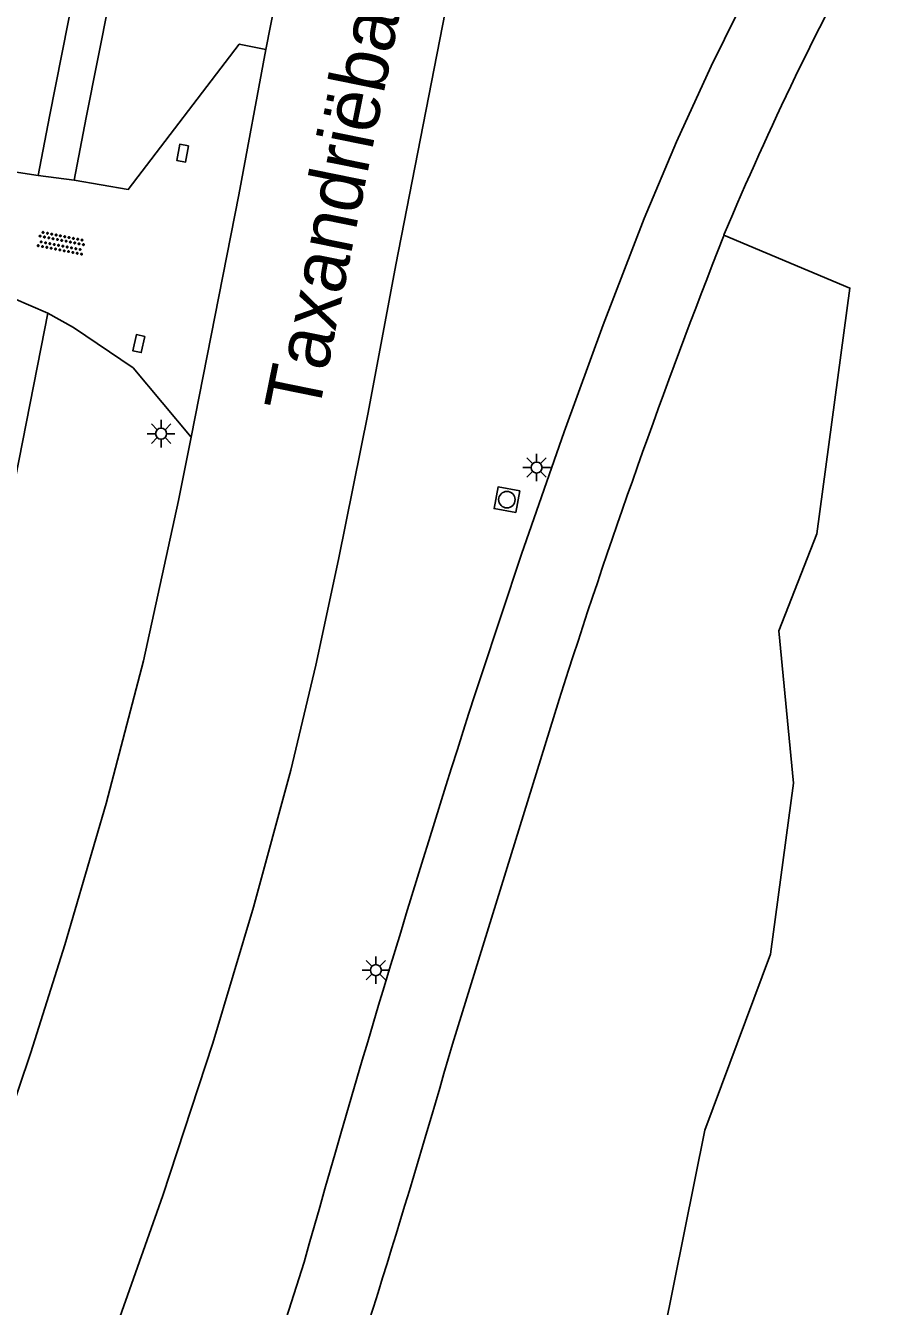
# Model space of a CAD drawing. Extents: x 131000 to 133014, y 396499 to 399001.
# Drawn here: x 131213.1 to 131251.5, y 398044.7 to 398102.8 of the extents above; entities that cross this region are included whole.
import ezdxf

# ---------------------------------------------------------------- set-up
doc = ezdxf.new("R2010")
doc.units = 0
for name, color, linetype in [('gg-anno-openbare ruimte label', 7, 'Continuous'), ('gg-knt-onverhard', 7, 'Continuous'), ('gg-knt-verharding', 7, 'Continuous'), ('gg-knt-verharding nz', 7, 'Continuous'), ('gt-grn-groengrens', 7, 'Continuous'), ('gt-grn-weggrens', 7, 'Continuous'), ('gt-symb-kolk center center', 7, 'Continuous'), ('gt-symb-lichtmast', 7, 'Continuous'), ('gt-symb-overige verharding', 7, 'Continuous'), ('gt-symb-rioolschacht', 7, 'Continuous')]:
    doc.layers.add(name, color=color, linetype=linetype)

# ---------------------------------------------------------------- blocks, each defined once
blk = doc.blocks.new('gt0-KOLKCC')
at = {"layer": 'gt-symb-kolk center center'}
blk.add_lwpolyline([(-0.375, 0.2), (0.375, 0.2), (0.375, -0.2), (-0.375, -0.2)], close=True, dxfattribs=at)
blk = doc.blocks.new('gt0-LMAST')
at = {"layer": 'gt-symb-lichtmast'}
for p, q in [((-0.005, 0.246), (-0.005, 0.621)), ((-0.182, 0.173), (-0.447, 0.438)), ((0.172, 0.173), (0.437, 0.438)), ((-0.255, -0.004), (-0.63, -0.004)), ((-0.182, -0.181), (-0.447, -0.446)), ((-0.005, -0.254), (-0.005, -0.629)), ((0.437, -0.446), (0.172, -0.181)), ((0.245, -0.004), (0.62, -0.004))]:
    blk.add_line(p, q, dxfattribs=at)
blk.add_circle((-0.005, -0.004), 0.25, dxfattribs=at)
blk = doc.blocks.new('gt0-RS')
at = {"layer": 'gt-symb-rioolschacht'}
blk.add_lwpolyline([(-0.5, -0.5), (0.5, -0.5), (0.5, 0.5), (-0.5, 0.5)], close=True, dxfattribs=at)
blk.add_circle((0, 0), 0.375, dxfattribs=at)
blk = doc.blocks.new('gt0-OVH')
at = {"layer": 'gt-symb-overige verharding'}
for points in [[(-0.972, 0.298), (-0.967, 0.308), (-0.965, 0.319), (-0.966, 0.33), (-0.971, 0.34), (-0.978, 0.348), (-0.988, 0.353), (-0.999, 0.355), (-1.01, 0.354), (-1.02, 0.349), (-1.028, 0.342), (-1.033, 0.332), (-1.035, 0.321), (-1.034, 0.31), (-1.029, 0.3), (-1.022, 0.292), (-1.012, 0.287), (-1.001, 0.285), (-0.99, 0.286), (-0.98, 0.291)], [(-0.872, 0.106), (-0.867, 0.116), (-0.865, 0.126), (-0.866, 0.137), (-0.871, 0.147), (-0.878, 0.156), (-0.888, 0.161), (-0.899, 0.163), (-0.91, 0.162), (-0.92, 0.157), (-0.928, 0.15), (-0.933, 0.14), (-0.935, 0.129), (-0.934, 0.118), (-0.929, 0.108), (-0.922, 0.1), (-0.912, 0.095), (-0.901, 0.092), (-0.89, 0.094), (-0.88, 0.098)], [(-0.772, 0.298), (-0.767, 0.308), (-0.765, 0.319), (-0.766, 0.33), (-0.771, 0.34), (-0.778, 0.348), (-0.788, 0.353), (-0.799, 0.355), (-0.81, 0.354), (-0.82, 0.349), (-0.828, 0.342), (-0.833, 0.332), (-0.835, 0.321), (-0.834, 0.31), (-0.829, 0.3), (-0.822, 0.292), (-0.812, 0.287), (-0.801, 0.285), (-0.79, 0.286), (-0.78, 0.291)], [(-0.672, 0.106), (-0.667, 0.116), (-0.665, 0.126), (-0.666, 0.137), (-0.671, 0.147), (-0.678, 0.156), (-0.688, 0.161), (-0.699, 0.163), (-0.71, 0.162), (-0.72, 0.157), (-0.728, 0.15), (-0.733, 0.14), (-0.735, 0.129), (-0.734, 0.118), (-0.729, 0.108), (-0.722, 0.1), (-0.712, 0.095), (-0.701, 0.092), (-0.69, 0.094), (-0.68, 0.098)], [(-0.572, 0.298), (-0.567, 0.308), (-0.565, 0.319), (-0.566, 0.33), (-0.571, 0.34), (-0.578, 0.348), (-0.588, 0.353), (-0.599, 0.355), (-0.61, 0.354), (-0.62, 0.349), (-0.628, 0.342), (-0.633, 0.332), (-0.635, 0.321), (-0.634, 0.31), (-0.629, 0.3), (-0.622, 0.292), (-0.612, 0.287), (-0.601, 0.285), (-0.59, 0.286), (-0.58, 0.291)], [(-0.472, 0.106), (-0.467, 0.116), (-0.465, 0.126), (-0.466, 0.137), (-0.471, 0.147), (-0.478, 0.156), (-0.488, 0.161), (-0.499, 0.163), (-0.51, 0.162), (-0.52, 0.157), (-0.528, 0.15), (-0.533, 0.14), (-0.535, 0.129), (-0.534, 0.118), (-0.529, 0.108), (-0.522, 0.1), (-0.512, 0.095), (-0.501, 0.092), (-0.49, 0.094), (-0.48, 0.098)], [(-0.372, 0.298), (-0.367, 0.308), (-0.365, 0.319), (-0.366, 0.33), (-0.371, 0.34), (-0.378, 0.348), (-0.388, 0.353), (-0.399, 0.355), (-0.41, 0.354), (-0.42, 0.349), (-0.428, 0.342), (-0.433, 0.332), (-0.435, 0.321), (-0.434, 0.31), (-0.429, 0.3), (-0.422, 0.292), (-0.412, 0.287), (-0.401, 0.285), (-0.39, 0.286), (-0.38, 0.291)], [(-0.272, 0.106), (-0.267, 0.116), (-0.265, 0.126), (-0.266, 0.137), (-0.271, 0.147), (-0.278, 0.156), (-0.288, 0.161), (-0.299, 0.163), (-0.31, 0.162), (-0.32, 0.157), (-0.328, 0.15), (-0.333, 0.14), (-0.335, 0.129), (-0.334, 0.118), (-0.329, 0.108), (-0.322, 0.1), (-0.312, 0.095), (-0.301, 0.092), (-0.29, 0.094), (-0.28, 0.098)], [(-0.172, 0.298), (-0.167, 0.308), (-0.165, 0.319), (-0.166, 0.33), (-0.171, 0.34), (-0.178, 0.348), (-0.188, 0.353), (-0.199, 0.355), (-0.21, 0.354), (-0.22, 0.349), (-0.228, 0.342), (-0.233, 0.332), (-0.235, 0.321), (-0.234, 0.31), (-0.229, 0.3), (-0.222, 0.292), (-0.212, 0.287), (-0.201, 0.285), (-0.19, 0.286), (-0.18, 0.291)], [(-0.072, 0.106), (-0.067, 0.116), (-0.065, 0.126), (-0.066, 0.137), (-0.071, 0.147), (-0.078, 0.156), (-0.088, 0.161), (-0.099, 0.163), (-0.11, 0.162), (-0.12, 0.157), (-0.128, 0.15), (-0.133, 0.14), (-0.135, 0.129), (-0.134, 0.118), (-0.129, 0.108), (-0.122, 0.1), (-0.112, 0.095), (-0.101, 0.092), (-0.09, 0.094), (-0.08, 0.098)], [(0.028, 0.298), (0.033, 0.308), (0.035, 0.319), (0.034, 0.33), (0.029, 0.34), (0.022, 0.348), (0.012, 0.353), (0.001, 0.355), (-0.01, 0.354), (-0.02, 0.349), (-0.028, 0.342), (-0.033, 0.332), (-0.035, 0.321), (-0.034, 0.31), (-0.029, 0.3), (-0.022, 0.292), (-0.012, 0.287), (-0.001, 0.285), (0.01, 0.286), (0.02, 0.291)], [(0.128, 0.106), (0.133, 0.116), (0.135, 0.126), (0.134, 0.137), (0.129, 0.147), (0.122, 0.156), (0.112, 0.161), (0.101, 0.163), (0.09, 0.162), (0.08, 0.157), (0.072, 0.15), (0.067, 0.14), (0.065, 0.129), (0.066, 0.118), (0.071, 0.108), (0.078, 0.1), (0.088, 0.095), (0.099, 0.092), (0.11, 0.094), (0.12, 0.098)], [(0.228, 0.298), (0.233, 0.308), (0.235, 0.319), (0.234, 0.33), (0.229, 0.34), (0.222, 0.348), (0.212, 0.353), (0.201, 0.355), (0.19, 0.354), (0.18, 0.349), (0.172, 0.342), (0.167, 0.332), (0.165, 0.321), (0.166, 0.31), (0.171, 0.3), (0.178, 0.292), (0.188, 0.287), (0.199, 0.285), (0.21, 0.286), (0.22, 0.291)], [(0.328, 0.106), (0.333, 0.116), (0.335, 0.126), (0.334, 0.137), (0.329, 0.147), (0.322, 0.156), (0.312, 0.161), (0.301, 0.163), (0.29, 0.162), (0.28, 0.157), (0.272, 0.15), (0.267, 0.14), (0.265, 0.129), (0.266, 0.118), (0.271, 0.108), (0.278, 0.1), (0.288, 0.095), (0.299, 0.092), (0.31, 0.094), (0.32, 0.098)], [(0.428, 0.298), (0.433, 0.308), (0.435, 0.319), (0.434, 0.33), (0.429, 0.34), (0.422, 0.348), (0.412, 0.353), (0.401, 0.355), (0.39, 0.354), (0.38, 0.349), (0.372, 0.342), (0.367, 0.332), (0.365, 0.321), (0.366, 0.31), (0.371, 0.3), (0.378, 0.292), (0.388, 0.287), (0.399, 0.285), (0.41, 0.286), (0.42, 0.291)], [(0.528, 0.106), (0.533, 0.116), (0.535, 0.126), (0.534, 0.137), (0.529, 0.147), (0.522, 0.156), (0.512, 0.161), (0.501, 0.163), (0.49, 0.162), (0.48, 0.157), (0.472, 0.15), (0.467, 0.14), (0.465, 0.129), (0.466, 0.118), (0.471, 0.108), (0.478, 0.1), (0.488, 0.095), (0.499, 0.092), (0.51, 0.094), (0.52, 0.098)], [(0.628, 0.298), (0.633, 0.308), (0.635, 0.319), (0.634, 0.33), (0.629, 0.34), (0.622, 0.348), (0.612, 0.353), (0.601, 0.355), (0.59, 0.354), (0.58, 0.349), (0.572, 0.342), (0.567, 0.332), (0.565, 0.321), (0.566, 0.31), (0.571, 0.3), (0.578, 0.292), (0.588, 0.287), (0.599, 0.285), (0.61, 0.286), (0.62, 0.291)], [(0.728, 0.106), (0.733, 0.116), (0.735, 0.126), (0.734, 0.137), (0.729, 0.147), (0.722, 0.156), (0.712, 0.161), (0.701, 0.163), (0.69, 0.162), (0.68, 0.157), (0.672, 0.15), (0.667, 0.14), (0.665, 0.129), (0.666, 0.118), (0.671, 0.108), (0.678, 0.1), (0.688, 0.095), (0.699, 0.092), (0.71, 0.094), (0.72, 0.098)], [(0.828, 0.298), (0.833, 0.308), (0.835, 0.319), (0.834, 0.33), (0.829, 0.34), (0.822, 0.348), (0.812, 0.353), (0.801, 0.355), (0.79, 0.354), (0.78, 0.349), (0.772, 0.342), (0.767, 0.332), (0.765, 0.321), (0.766, 0.31), (0.771, 0.3), (0.778, 0.292), (0.788, 0.287), (0.799, 0.285), (0.81, 0.286), (0.82, 0.291)], [(0.928, 0.106), (0.933, 0.116), (0.935, 0.126), (0.934, 0.137), (0.929, 0.147), (0.922, 0.156), (0.912, 0.161), (0.901, 0.163), (0.89, 0.162), (0.88, 0.157), (0.872, 0.15), (0.867, 0.14), (0.865, 0.129), (0.866, 0.118), (0.871, 0.108), (0.878, 0.1), (0.888, 0.095), (0.899, 0.092), (0.91, 0.094), (0.92, 0.098)], [(1.028, 0.298), (1.033, 0.308), (1.035, 0.319), (1.034, 0.33), (1.029, 0.34), (1.022, 0.348), (1.012, 0.353), (1.001, 0.355), (0.99, 0.354), (0.98, 0.349), (0.972, 0.342), (0.967, 0.332), (0.965, 0.321), (0.966, 0.31), (0.971, 0.3), (0.978, 0.292), (0.988, 0.287), (0.999, 0.285), (1.01, 0.286), (1.02, 0.291)], [(-0.972, -0.142), (-0.967, -0.132), (-0.965, -0.121), (-0.966, -0.11), (-0.971, -0.1), (-0.978, -0.092), (-0.988, -0.087), (-0.999, -0.085), (-1.01, -0.086), (-1.02, -0.091), (-1.028, -0.098), (-1.033, -0.108), (-1.035, -0.119), (-1.034, -0.13), (-1.029, -0.14), (-1.022, -0.148), (-1.012, -0.153), (-1.001, -0.155), (-0.99, -0.154), (-0.98, -0.149)], [(-0.872, -0.334), (-0.867, -0.324), (-0.865, -0.314), (-0.866, -0.303), (-0.871, -0.293), (-0.878, -0.284), (-0.888, -0.279), (-0.899, -0.277), (-0.91, -0.278), (-0.92, -0.283), (-0.928, -0.29), (-0.933, -0.3), (-0.935, -0.311), (-0.934, -0.322), (-0.929, -0.332), (-0.922, -0.34), (-0.912, -0.345), (-0.901, -0.348), (-0.89, -0.346), (-0.88, -0.342)], [(-0.772, -0.142), (-0.767, -0.132), (-0.765, -0.121), (-0.766, -0.11), (-0.771, -0.1), (-0.778, -0.092), (-0.788, -0.087), (-0.799, -0.085), (-0.81, -0.086), (-0.82, -0.091), (-0.828, -0.098), (-0.833, -0.108), (-0.835, -0.119), (-0.834, -0.13), (-0.829, -0.14), (-0.822, -0.148), (-0.812, -0.153), (-0.801, -0.155), (-0.79, -0.154), (-0.78, -0.149)], [(-0.672, -0.334), (-0.667, -0.324), (-0.665, -0.314), (-0.666, -0.303), (-0.671, -0.293), (-0.678, -0.284), (-0.688, -0.279), (-0.699, -0.277), (-0.71, -0.278), (-0.72, -0.283), (-0.728, -0.29), (-0.733, -0.3), (-0.735, -0.311), (-0.734, -0.322), (-0.729, -0.332), (-0.722, -0.34), (-0.712, -0.345), (-0.701, -0.348), (-0.69, -0.346), (-0.68, -0.342)], [(-0.572, -0.142), (-0.567, -0.132), (-0.565, -0.121), (-0.566, -0.11), (-0.571, -0.1), (-0.578, -0.092), (-0.588, -0.087), (-0.599, -0.085), (-0.61, -0.086), (-0.62, -0.091), (-0.628, -0.098), (-0.633, -0.108), (-0.635, -0.119), (-0.634, -0.13), (-0.629, -0.14), (-0.622, -0.148), (-0.612, -0.153), (-0.601, -0.155), (-0.59, -0.154), (-0.58, -0.149)], [(-0.472, -0.334), (-0.467, -0.324), (-0.465, -0.314), (-0.466, -0.303), (-0.471, -0.293), (-0.478, -0.284), (-0.488, -0.279), (-0.499, -0.277), (-0.51, -0.278), (-0.52, -0.283), (-0.528, -0.29), (-0.533, -0.3), (-0.535, -0.311), (-0.534, -0.322), (-0.529, -0.332), (-0.522, -0.34), (-0.512, -0.345), (-0.501, -0.348), (-0.49, -0.346), (-0.48, -0.342)], [(-0.372, -0.142), (-0.367, -0.132), (-0.365, -0.121), (-0.366, -0.11), (-0.371, -0.1), (-0.378, -0.092), (-0.388, -0.087), (-0.399, -0.085), (-0.41, -0.086), (-0.42, -0.091), (-0.428, -0.098), (-0.433, -0.108), (-0.435, -0.119), (-0.434, -0.13), (-0.429, -0.14), (-0.422, -0.148), (-0.412, -0.153), (-0.401, -0.155), (-0.39, -0.154), (-0.38, -0.149)], [(-0.272, -0.334), (-0.267, -0.324), (-0.265, -0.314), (-0.266, -0.303), (-0.271, -0.293), (-0.278, -0.284), (-0.288, -0.279), (-0.299, -0.277), (-0.31, -0.278), (-0.32, -0.283), (-0.328, -0.29), (-0.333, -0.3), (-0.335, -0.311), (-0.334, -0.322), (-0.329, -0.332), (-0.322, -0.34), (-0.312, -0.345), (-0.301, -0.348), (-0.29, -0.346), (-0.28, -0.342)], [(-0.172, -0.142), (-0.167, -0.132), (-0.165, -0.121), (-0.166, -0.11), (-0.171, -0.1), (-0.178, -0.092), (-0.188, -0.087), (-0.199, -0.085), (-0.21, -0.086), (-0.22, -0.091), (-0.228, -0.098), (-0.233, -0.108), (-0.235, -0.119), (-0.234, -0.13), (-0.229, -0.14), (-0.222, -0.148), (-0.212, -0.153), (-0.201, -0.155), (-0.19, -0.154), (-0.18, -0.149)], [(-0.072, -0.334), (-0.067, -0.324), (-0.065, -0.314), (-0.066, -0.303), (-0.071, -0.293), (-0.078, -0.284), (-0.088, -0.279), (-0.099, -0.277), (-0.11, -0.278), (-0.12, -0.283), (-0.128, -0.29), (-0.133, -0.3), (-0.135, -0.311), (-0.134, -0.322), (-0.129, -0.332), (-0.122, -0.34), (-0.112, -0.345), (-0.101, -0.348), (-0.09, -0.346), (-0.08, -0.342)], [(0.028, -0.142), (0.033, -0.132), (0.035, -0.121), (0.034, -0.11), (0.029, -0.1), (0.022, -0.092), (0.012, -0.087), (0.001, -0.085), (-0.01, -0.086), (-0.02, -0.091), (-0.028, -0.098), (-0.033, -0.108), (-0.035, -0.119), (-0.034, -0.13), (-0.029, -0.14), (-0.022, -0.148), (-0.012, -0.153), (-0.001, -0.155), (0.01, -0.154), (0.02, -0.149)], [(0.128, -0.334), (0.133, -0.324), (0.135, -0.314), (0.134, -0.303), (0.129, -0.293), (0.122, -0.284), (0.112, -0.279), (0.101, -0.277), (0.09, -0.278), (0.08, -0.283), (0.072, -0.29), (0.067, -0.3), (0.065, -0.311), (0.066, -0.322), (0.071, -0.332), (0.078, -0.34), (0.088, -0.345), (0.099, -0.348), (0.11, -0.346), (0.12, -0.342)], [(0.228, -0.142), (0.233, -0.132), (0.235, -0.121), (0.234, -0.11), (0.229, -0.1), (0.222, -0.092), (0.212, -0.087), (0.201, -0.085), (0.19, -0.086), (0.18, -0.091), (0.172, -0.098), (0.167, -0.108), (0.165, -0.119), (0.166, -0.13), (0.171, -0.14), (0.178, -0.148), (0.188, -0.153), (0.199, -0.155), (0.21, -0.154), (0.22, -0.149)], [(0.328, -0.334), (0.333, -0.324), (0.335, -0.314), (0.334, -0.303), (0.329, -0.293), (0.322, -0.284), (0.312, -0.279), (0.301, -0.277), (0.29, -0.278), (0.28, -0.283), (0.272, -0.29), (0.267, -0.3), (0.265, -0.311), (0.266, -0.322), (0.271, -0.332), (0.278, -0.34), (0.288, -0.345), (0.299, -0.348), (0.31, -0.346), (0.32, -0.342)], [(0.428, -0.142), (0.433, -0.132), (0.435, -0.121), (0.434, -0.11), (0.429, -0.1), (0.422, -0.092), (0.412, -0.087), (0.401, -0.085), (0.39, -0.086), (0.38, -0.091), (0.372, -0.098), (0.367, -0.108), (0.365, -0.119), (0.366, -0.13), (0.371, -0.14), (0.378, -0.148), (0.388, -0.153), (0.399, -0.155), (0.41, -0.154), (0.42, -0.149)], [(0.528, -0.334), (0.533, -0.324), (0.535, -0.314), (0.534, -0.303), (0.529, -0.293), (0.522, -0.284), (0.512, -0.279), (0.501, -0.277), (0.49, -0.278), (0.48, -0.283), (0.472, -0.29), (0.467, -0.3), (0.465, -0.311), (0.466, -0.322), (0.471, -0.332), (0.478, -0.34), (0.488, -0.345), (0.499, -0.348), (0.51, -0.346), (0.52, -0.342)], [(0.628, -0.142), (0.633, -0.132), (0.635, -0.121), (0.634, -0.11), (0.629, -0.1), (0.622, -0.092), (0.612, -0.087), (0.601, -0.085), (0.59, -0.086), (0.58, -0.091), (0.572, -0.098), (0.567, -0.108), (0.565, -0.119), (0.566, -0.13), (0.571, -0.14), (0.578, -0.148), (0.588, -0.153), (0.599, -0.155), (0.61, -0.154), (0.62, -0.149)], [(0.728, -0.334), (0.733, -0.324), (0.735, -0.314), (0.734, -0.303), (0.729, -0.293), (0.722, -0.284), (0.712, -0.279), (0.701, -0.277), (0.69, -0.278), (0.68, -0.283), (0.672, -0.29), (0.667, -0.3), (0.665, -0.311), (0.666, -0.322), (0.671, -0.332), (0.678, -0.34), (0.688, -0.345), (0.699, -0.348), (0.71, -0.346), (0.72, -0.342)], [(0.828, -0.142), (0.833, -0.132), (0.835, -0.121), (0.834, -0.11), (0.829, -0.1), (0.822, -0.092), (0.812, -0.087), (0.801, -0.085), (0.79, -0.086), (0.78, -0.091), (0.772, -0.098), (0.767, -0.108), (0.765, -0.119), (0.766, -0.13), (0.771, -0.14), (0.778, -0.148), (0.788, -0.153), (0.799, -0.155), (0.81, -0.154), (0.82, -0.149)], [(0.928, -0.334), (0.933, -0.324), (0.935, -0.314), (0.934, -0.303), (0.929, -0.293), (0.922, -0.284), (0.912, -0.279), (0.901, -0.277), (0.89, -0.278), (0.88, -0.283), (0.872, -0.29), (0.867, -0.3), (0.865, -0.311), (0.866, -0.322), (0.871, -0.332), (0.878, -0.34), (0.888, -0.345), (0.899, -0.348), (0.91, -0.346), (0.92, -0.342)], [(1.028, -0.142), (1.033, -0.132), (1.035, -0.121), (1.034, -0.11), (1.029, -0.1), (1.022, -0.092), (1.012, -0.087), (1.001, -0.085), (0.99, -0.086), (0.98, -0.091), (0.972, -0.098), (0.967, -0.108), (0.965, -0.119), (0.966, -0.13), (0.971, -0.14), (0.978, -0.148), (0.988, -0.153), (0.999, -0.155), (1.01, -0.154), (1.02, -0.149)]]:
    blk.add_lwpolyline(points, close=True, dxfattribs=at)

msp = doc.modelspace()

# ---------------------------------------------------------------- linework, layer by layer
at = {"layer": 'gg-knt-onverhard'}
msp.add_line((131213.923, 398088.935), (131214.077, 398089.714), dxfattribs=at)
for points in [[(131214.151, 398098.627), (131216.991, 398113), (131234.331, 398194.85), (131234.331, 398201.251)], [(131235.959, 398195.327), (131235.161, 398192.13), (131218.421, 398111.68), (131215.823, 398098.579)], [(131213.923, 398088.935), (131211.261, 398075.47), (131202.791, 398039.03), (131197.351, 398020.9), (131193.888, 398008.893)]]:
    msp.add_lwpolyline(points, dxfattribs=at)
at = {"layer": 'gg-knt-verharding'}
for p, q in [((131244.717, 398093.194), (131244.742, 398093.257)), ((131244.755, 398093.291), (131244.742, 398093.257)), ((131232.43, 398056.565), (131237.269, 398072.192))]:
    msp.add_line(p, q, dxfattribs=at)
for points in [[(131223.966, 398101.668), (131227.173, 398117.94), (131230.853, 398135.469)], [(131168.638, 397830.042), (131174.065, 397858.869), (131190.318, 397947.768), (131191.636, 397954.279), (131193.031, 397960.774), (131194.884, 397968.889), (131196.814, 397976.987), (131198.48, 397983.775), (131200.24, 397990.539), (131202.864, 398000), (131205.567, 398009.207), (131208.298, 398017.833), (131211.153, 398026.418), (131213.967, 398034.65), (131219.303, 398049.705), (131221.565, 398056.616), (131223.411, 398062.776), (131225.099, 398068.982), (131226.236, 398073.747), (131227.256, 398078.539), (131228.609, 398085.21), (131229.865, 398091.899), (131234.215, 398114.222), (131238.366, 398133.908)], [(131233.71, 398073.229), (131235.558, 398078.792), (131237.491, 398084.326), (131239.261, 398089.185), (131241.128, 398094.008), (131242.594, 398097.482), (131244.165, 398100.91), (131245.99, 398104.635), (131247.916, 398108.308)], [(131223.966, 398101.668), (131222.743, 398095.084), (131220.581, 398084.086)], [(131220.581, 398084.086), (131220.009, 398081.211), (131218.416, 398073.941), (131216.723, 398067.479), (131214.855, 398061.065), (131213.316, 398056.18), (131211.663, 398051.333), (131206.805, 398037.464), (131203.895, 398028.872), (131201.041, 398020.148), (131198.301, 398011.388), (131196.606, 398005.702), (131194.963, 398000)], [(131210.478, 397998.613), (131210.857, 398000), (131212.658, 398006.303), (131215.348, 398015.169), (131218.203, 398023.984), (131222.461, 398036.507), (131225.701, 398046.672)]]:
    msp.add_lwpolyline(points, dxfattribs=at)
for centre, radius, start, end in [((131388.095, 398032.847), 155.563, 151.34502, 157.1358), ((131562.639, 397968.627), 341.455, 158.60391, 162.34373), ((131937.823, 397846.398), 739.748, 162.143583, 164.292133), ((130739.157, 398198.169), 513.196, 341.51243, 343.98282)]:
    msp.add_arc(centre, radius, start, end, dxfattribs=at)
at = {"layer": 'gg-knt-verharding nz'}
for p, q in [((131213.638, 398095.957), (131214.151, 398098.627)), ((131215.823, 398098.579), (131215.27, 398095.75)), ((131210.482, 398096.446), (131213.638, 398095.957))]:
    msp.add_line(p, q, dxfattribs=at)
for points in [[(131215.27, 398095.75), (131217.725, 398095.323), (131222.76, 398101.913), (131223.966, 398101.668)], [(131214.077, 398089.714), (131215.244, 398089.065), (131217.954, 398087.228), (131220.581, 398084.086)]]:
    msp.add_lwpolyline(points, dxfattribs=at)
at = {"layer": 'gt-grn-groengrens'}
msp.add_lwpolyline([(131244.742, 398093.257), (131250.459, 398090.847), (131248.954, 398079.712), (131247.238, 398075.311), (131247.893, 398068.393), (131246.861, 398060.646), (131243.882, 398052.671), (131232.177, 397994.547), (131214.435, 397999.635)], dxfattribs=at)
at = {"layer": 'gt-grn-weggrens'}
for p, q in [((131213.638, 398095.957), (131215.27, 398095.75)), ((131212.542, 398090.385), (131214.077, 398089.714))]:
    msp.add_line(p, q, dxfattribs=at)

# ---------------------------------------------------------------- block references
at = {"layer": 'gt-symb-kolk center center'}
for p, rotation in [((131220.195, 398096.968), -100.42265453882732), ((131218.206, 398088.333), -102.82712342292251)]:
    msp.add_blockref('gt0-KOLKCC', p, dxfattribs=dict(at, rotation=rotation))
at = {"layer": 'gt-symb-lichtmast'}
for p in [(131219.222, 398084.252), (131236.25, 398082.717), (131228.961, 398059.924)]:
    msp.add_blockref('gt0-LMAST', p, dxfattribs=at)
at = {"layer": 'gt-symb-overige verharding', "rotation": 168.92612884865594}
msp.add_blockref('gt0-OVH', (131214.687, 398092.896), dxfattribs=at)
at = {"layer": 'gt-symb-rioolschacht', "rotation": 169.63367739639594}
msp.add_blockref('gt0-RS', (131234.899, 398081.256), dxfattribs=at)

# ---------------------------------------------------------------- texts
at = {"layer": 'gg-anno-openbare ruimte label'}
msp.add_text('Taxandriëbaan', height=2.5, rotation=78.5, dxfattribs=at).set_placement((131226.334, 398085.033))

doc.saveas('drawing.dxf')
